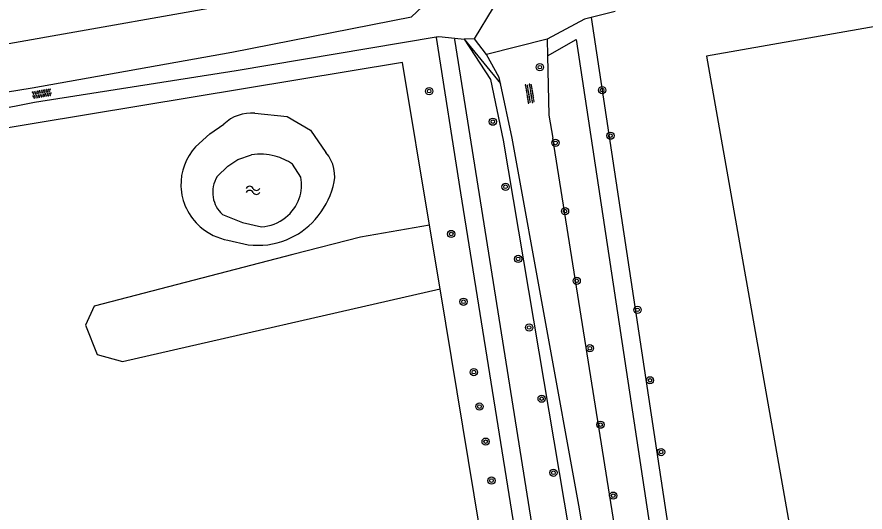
# Model space of a CAD drawing. Extents: x 133000 to 136000, y 400500 to 403500.
# Drawn here: x 134114.7 to 134208.5, y 401958.6 to 402013.4 of the extents above; entities that cross this region are included whole.
import ezdxf

# ---------------------------------------------------------------- set-up
doc = ezdxf.new("R2010")
doc.units = 0
for name, color, linetype in [('gg-knt-bronhoudergrens', 7, 'Continuous'), ('gg-knt-onverhard', 7, 'Continuous'), ('gg-kntw-bovenkant insteek waterloop', 7, 'Continuous'), ('gg-kntw-waterlijn', 7, 'Continuous'), ('gt-grn-groengrens', 7, 'Continuous'), ('gt-grn-weggrens', 7, 'Continuous'), ('gt-symb-boom', 7, 'Continuous'), ('gt-symb-overige verharding', 7, 'Continuous'), ('gt-symb-watersymbool', 7, 'Continuous')]:
    doc.layers.add(name, color=color, linetype=linetype)

# ---------------------------------------------------------------- blocks, each defined once
blk = doc.blocks.new('gt0-BOOM')
at = {"layer": 'gt-symb-boom'}
for radius in [0.4, 0.2]:
    blk.add_circle((0, 0), radius, dxfattribs=at)
blk = doc.blocks.new('gt0-OVH')
at = {"layer": 'gt-symb-overige verharding'}
for points in [[(-0.972, 0.298), (-0.967, 0.308), (-0.965, 0.319), (-0.966, 0.33), (-0.971, 0.34), (-0.978, 0.348), (-0.988, 0.353), (-0.999, 0.355), (-1.01, 0.354), (-1.02, 0.349), (-1.028, 0.342), (-1.033, 0.332), (-1.035, 0.321), (-1.034, 0.31), (-1.029, 0.3), (-1.022, 0.292), (-1.012, 0.287), (-1.001, 0.285), (-0.99, 0.286), (-0.98, 0.291)], [(-0.872, 0.106), (-0.867, 0.116), (-0.865, 0.126), (-0.866, 0.137), (-0.871, 0.147), (-0.878, 0.156), (-0.888, 0.161), (-0.899, 0.163), (-0.91, 0.162), (-0.92, 0.157), (-0.928, 0.15), (-0.933, 0.14), (-0.935, 0.129), (-0.934, 0.118), (-0.929, 0.108), (-0.922, 0.1), (-0.912, 0.095), (-0.901, 0.092), (-0.89, 0.094), (-0.88, 0.098)], [(-0.772, 0.298), (-0.767, 0.308), (-0.765, 0.319), (-0.766, 0.33), (-0.771, 0.34), (-0.778, 0.348), (-0.788, 0.353), (-0.799, 0.355), (-0.81, 0.354), (-0.82, 0.349), (-0.828, 0.342), (-0.833, 0.332), (-0.835, 0.321), (-0.834, 0.31), (-0.829, 0.3), (-0.822, 0.292), (-0.812, 0.287), (-0.801, 0.285), (-0.79, 0.286), (-0.78, 0.291)], [(-0.672, 0.106), (-0.667, 0.116), (-0.665, 0.126), (-0.666, 0.137), (-0.671, 0.147), (-0.678, 0.156), (-0.688, 0.161), (-0.699, 0.163), (-0.71, 0.162), (-0.72, 0.157), (-0.728, 0.15), (-0.733, 0.14), (-0.735, 0.129), (-0.734, 0.118), (-0.729, 0.108), (-0.722, 0.1), (-0.712, 0.095), (-0.701, 0.092), (-0.69, 0.094), (-0.68, 0.098)], [(-0.572, 0.298), (-0.567, 0.308), (-0.565, 0.319), (-0.566, 0.33), (-0.571, 0.34), (-0.578, 0.348), (-0.588, 0.353), (-0.599, 0.355), (-0.61, 0.354), (-0.62, 0.349), (-0.628, 0.342), (-0.633, 0.332), (-0.635, 0.321), (-0.634, 0.31), (-0.629, 0.3), (-0.622, 0.292), (-0.612, 0.287), (-0.601, 0.285), (-0.59, 0.286), (-0.58, 0.291)], [(-0.472, 0.106), (-0.467, 0.116), (-0.465, 0.126), (-0.466, 0.137), (-0.471, 0.147), (-0.478, 0.156), (-0.488, 0.161), (-0.499, 0.163), (-0.51, 0.162), (-0.52, 0.157), (-0.528, 0.15), (-0.533, 0.14), (-0.535, 0.129), (-0.534, 0.118), (-0.529, 0.108), (-0.522, 0.1), (-0.512, 0.095), (-0.501, 0.092), (-0.49, 0.094), (-0.48, 0.098)], [(-0.372, 0.298), (-0.367, 0.308), (-0.365, 0.319), (-0.366, 0.33), (-0.371, 0.34), (-0.378, 0.348), (-0.388, 0.353), (-0.399, 0.355), (-0.41, 0.354), (-0.42, 0.349), (-0.428, 0.342), (-0.433, 0.332), (-0.435, 0.321), (-0.434, 0.31), (-0.429, 0.3), (-0.422, 0.292), (-0.412, 0.287), (-0.401, 0.285), (-0.39, 0.286), (-0.38, 0.291)], [(-0.272, 0.106), (-0.267, 0.116), (-0.265, 0.126), (-0.266, 0.137), (-0.271, 0.147), (-0.278, 0.156), (-0.288, 0.161), (-0.299, 0.163), (-0.31, 0.162), (-0.32, 0.157), (-0.328, 0.15), (-0.333, 0.14), (-0.335, 0.129), (-0.334, 0.118), (-0.329, 0.108), (-0.322, 0.1), (-0.312, 0.095), (-0.301, 0.092), (-0.29, 0.094), (-0.28, 0.098)], [(-0.172, 0.298), (-0.167, 0.308), (-0.165, 0.319), (-0.166, 0.33), (-0.171, 0.34), (-0.178, 0.348), (-0.188, 0.353), (-0.199, 0.355), (-0.21, 0.354), (-0.22, 0.349), (-0.228, 0.342), (-0.233, 0.332), (-0.235, 0.321), (-0.234, 0.31), (-0.229, 0.3), (-0.222, 0.292), (-0.212, 0.287), (-0.201, 0.285), (-0.19, 0.286), (-0.18, 0.291)], [(-0.072, 0.106), (-0.067, 0.116), (-0.065, 0.126), (-0.066, 0.137), (-0.071, 0.147), (-0.078, 0.156), (-0.088, 0.161), (-0.099, 0.163), (-0.11, 0.162), (-0.12, 0.157), (-0.128, 0.15), (-0.133, 0.14), (-0.135, 0.129), (-0.134, 0.118), (-0.129, 0.108), (-0.122, 0.1), (-0.112, 0.095), (-0.101, 0.092), (-0.09, 0.094), (-0.08, 0.098)], [(0.028, 0.298), (0.033, 0.308), (0.035, 0.319), (0.034, 0.33), (0.029, 0.34), (0.022, 0.348), (0.012, 0.353), (0.001, 0.355), (-0.01, 0.354), (-0.02, 0.349), (-0.028, 0.342), (-0.033, 0.332), (-0.035, 0.321), (-0.034, 0.31), (-0.029, 0.3), (-0.022, 0.292), (-0.012, 0.287), (-0.001, 0.285), (0.01, 0.286), (0.02, 0.291)], [(0.128, 0.106), (0.133, 0.116), (0.135, 0.126), (0.134, 0.137), (0.129, 0.147), (0.122, 0.156), (0.112, 0.161), (0.101, 0.163), (0.09, 0.162), (0.08, 0.157), (0.072, 0.15), (0.067, 0.14), (0.065, 0.129), (0.066, 0.118), (0.071, 0.108), (0.078, 0.1), (0.088, 0.095), (0.099, 0.092), (0.11, 0.094), (0.12, 0.098)], [(0.228, 0.298), (0.233, 0.308), (0.235, 0.319), (0.234, 0.33), (0.229, 0.34), (0.222, 0.348), (0.212, 0.353), (0.201, 0.355), (0.19, 0.354), (0.18, 0.349), (0.172, 0.342), (0.167, 0.332), (0.165, 0.321), (0.166, 0.31), (0.171, 0.3), (0.178, 0.292), (0.188, 0.287), (0.199, 0.285), (0.21, 0.286), (0.22, 0.291)], [(0.328, 0.106), (0.333, 0.116), (0.335, 0.126), (0.334, 0.137), (0.329, 0.147), (0.322, 0.156), (0.312, 0.161), (0.301, 0.163), (0.29, 0.162), (0.28, 0.157), (0.272, 0.15), (0.267, 0.14), (0.265, 0.129), (0.266, 0.118), (0.271, 0.108), (0.278, 0.1), (0.288, 0.095), (0.299, 0.092), (0.31, 0.094), (0.32, 0.098)], [(0.428, 0.298), (0.433, 0.308), (0.435, 0.319), (0.434, 0.33), (0.429, 0.34), (0.422, 0.348), (0.412, 0.353), (0.401, 0.355), (0.39, 0.354), (0.38, 0.349), (0.372, 0.342), (0.367, 0.332), (0.365, 0.321), (0.366, 0.31), (0.371, 0.3), (0.378, 0.292), (0.388, 0.287), (0.399, 0.285), (0.41, 0.286), (0.42, 0.291)], [(0.528, 0.106), (0.533, 0.116), (0.535, 0.126), (0.534, 0.137), (0.529, 0.147), (0.522, 0.156), (0.512, 0.161), (0.501, 0.163), (0.49, 0.162), (0.48, 0.157), (0.472, 0.15), (0.467, 0.14), (0.465, 0.129), (0.466, 0.118), (0.471, 0.108), (0.478, 0.1), (0.488, 0.095), (0.499, 0.092), (0.51, 0.094), (0.52, 0.098)], [(0.628, 0.298), (0.633, 0.308), (0.635, 0.319), (0.634, 0.33), (0.629, 0.34), (0.622, 0.348), (0.612, 0.353), (0.601, 0.355), (0.59, 0.354), (0.58, 0.349), (0.572, 0.342), (0.567, 0.332), (0.565, 0.321), (0.566, 0.31), (0.571, 0.3), (0.578, 0.292), (0.588, 0.287), (0.599, 0.285), (0.61, 0.286), (0.62, 0.291)], [(0.728, 0.106), (0.733, 0.116), (0.735, 0.126), (0.734, 0.137), (0.729, 0.147), (0.722, 0.156), (0.712, 0.161), (0.701, 0.163), (0.69, 0.162), (0.68, 0.157), (0.672, 0.15), (0.667, 0.14), (0.665, 0.129), (0.666, 0.118), (0.671, 0.108), (0.678, 0.1), (0.688, 0.095), (0.699, 0.092), (0.71, 0.094), (0.72, 0.098)], [(0.828, 0.298), (0.833, 0.308), (0.835, 0.319), (0.834, 0.33), (0.829, 0.34), (0.822, 0.348), (0.812, 0.353), (0.801, 0.355), (0.79, 0.354), (0.78, 0.349), (0.772, 0.342), (0.767, 0.332), (0.765, 0.321), (0.766, 0.31), (0.771, 0.3), (0.778, 0.292), (0.788, 0.287), (0.799, 0.285), (0.81, 0.286), (0.82, 0.291)], [(0.928, 0.106), (0.933, 0.116), (0.935, 0.126), (0.934, 0.137), (0.929, 0.147), (0.922, 0.156), (0.912, 0.161), (0.901, 0.163), (0.89, 0.162), (0.88, 0.157), (0.872, 0.15), (0.867, 0.14), (0.865, 0.129), (0.866, 0.118), (0.871, 0.108), (0.878, 0.1), (0.888, 0.095), (0.899, 0.092), (0.91, 0.094), (0.92, 0.098)], [(1.028, 0.298), (1.033, 0.308), (1.035, 0.319), (1.034, 0.33), (1.029, 0.34), (1.022, 0.348), (1.012, 0.353), (1.001, 0.355), (0.99, 0.354), (0.98, 0.349), (0.972, 0.342), (0.967, 0.332), (0.965, 0.321), (0.966, 0.31), (0.971, 0.3), (0.978, 0.292), (0.988, 0.287), (0.999, 0.285), (1.01, 0.286), (1.02, 0.291)], [(-0.972, -0.142), (-0.967, -0.132), (-0.965, -0.121), (-0.966, -0.11), (-0.971, -0.1), (-0.978, -0.092), (-0.988, -0.087), (-0.999, -0.085), (-1.01, -0.086), (-1.02, -0.091), (-1.028, -0.098), (-1.033, -0.108), (-1.035, -0.119), (-1.034, -0.13), (-1.029, -0.14), (-1.022, -0.148), (-1.012, -0.153), (-1.001, -0.155), (-0.99, -0.154), (-0.98, -0.149)], [(-0.872, -0.334), (-0.867, -0.324), (-0.865, -0.314), (-0.866, -0.303), (-0.871, -0.293), (-0.878, -0.284), (-0.888, -0.279), (-0.899, -0.277), (-0.91, -0.278), (-0.92, -0.283), (-0.928, -0.29), (-0.933, -0.3), (-0.935, -0.311), (-0.934, -0.322), (-0.929, -0.332), (-0.922, -0.34), (-0.912, -0.345), (-0.901, -0.348), (-0.89, -0.346), (-0.88, -0.342)], [(-0.772, -0.142), (-0.767, -0.132), (-0.765, -0.121), (-0.766, -0.11), (-0.771, -0.1), (-0.778, -0.092), (-0.788, -0.087), (-0.799, -0.085), (-0.81, -0.086), (-0.82, -0.091), (-0.828, -0.098), (-0.833, -0.108), (-0.835, -0.119), (-0.834, -0.13), (-0.829, -0.14), (-0.822, -0.148), (-0.812, -0.153), (-0.801, -0.155), (-0.79, -0.154), (-0.78, -0.149)], [(-0.672, -0.334), (-0.667, -0.324), (-0.665, -0.314), (-0.666, -0.303), (-0.671, -0.293), (-0.678, -0.284), (-0.688, -0.279), (-0.699, -0.277), (-0.71, -0.278), (-0.72, -0.283), (-0.728, -0.29), (-0.733, -0.3), (-0.735, -0.311), (-0.734, -0.322), (-0.729, -0.332), (-0.722, -0.34), (-0.712, -0.345), (-0.701, -0.348), (-0.69, -0.346), (-0.68, -0.342)], [(-0.572, -0.142), (-0.567, -0.132), (-0.565, -0.121), (-0.566, -0.11), (-0.571, -0.1), (-0.578, -0.092), (-0.588, -0.087), (-0.599, -0.085), (-0.61, -0.086), (-0.62, -0.091), (-0.628, -0.098), (-0.633, -0.108), (-0.635, -0.119), (-0.634, -0.13), (-0.629, -0.14), (-0.622, -0.148), (-0.612, -0.153), (-0.601, -0.155), (-0.59, -0.154), (-0.58, -0.149)], [(-0.472, -0.334), (-0.467, -0.324), (-0.465, -0.314), (-0.466, -0.303), (-0.471, -0.293), (-0.478, -0.284), (-0.488, -0.279), (-0.499, -0.277), (-0.51, -0.278), (-0.52, -0.283), (-0.528, -0.29), (-0.533, -0.3), (-0.535, -0.311), (-0.534, -0.322), (-0.529, -0.332), (-0.522, -0.34), (-0.512, -0.345), (-0.501, -0.348), (-0.49, -0.346), (-0.48, -0.342)], [(-0.372, -0.142), (-0.367, -0.132), (-0.365, -0.121), (-0.366, -0.11), (-0.371, -0.1), (-0.378, -0.092), (-0.388, -0.087), (-0.399, -0.085), (-0.41, -0.086), (-0.42, -0.091), (-0.428, -0.098), (-0.433, -0.108), (-0.435, -0.119), (-0.434, -0.13), (-0.429, -0.14), (-0.422, -0.148), (-0.412, -0.153), (-0.401, -0.155), (-0.39, -0.154), (-0.38, -0.149)], [(-0.272, -0.334), (-0.267, -0.324), (-0.265, -0.314), (-0.266, -0.303), (-0.271, -0.293), (-0.278, -0.284), (-0.288, -0.279), (-0.299, -0.277), (-0.31, -0.278), (-0.32, -0.283), (-0.328, -0.29), (-0.333, -0.3), (-0.335, -0.311), (-0.334, -0.322), (-0.329, -0.332), (-0.322, -0.34), (-0.312, -0.345), (-0.301, -0.348), (-0.29, -0.346), (-0.28, -0.342)], [(-0.172, -0.142), (-0.167, -0.132), (-0.165, -0.121), (-0.166, -0.11), (-0.171, -0.1), (-0.178, -0.092), (-0.188, -0.087), (-0.199, -0.085), (-0.21, -0.086), (-0.22, -0.091), (-0.228, -0.098), (-0.233, -0.108), (-0.235, -0.119), (-0.234, -0.13), (-0.229, -0.14), (-0.222, -0.148), (-0.212, -0.153), (-0.201, -0.155), (-0.19, -0.154), (-0.18, -0.149)], [(-0.072, -0.334), (-0.067, -0.324), (-0.065, -0.314), (-0.066, -0.303), (-0.071, -0.293), (-0.078, -0.284), (-0.088, -0.279), (-0.099, -0.277), (-0.11, -0.278), (-0.12, -0.283), (-0.128, -0.29), (-0.133, -0.3), (-0.135, -0.311), (-0.134, -0.322), (-0.129, -0.332), (-0.122, -0.34), (-0.112, -0.345), (-0.101, -0.348), (-0.09, -0.346), (-0.08, -0.342)], [(0.028, -0.142), (0.033, -0.132), (0.035, -0.121), (0.034, -0.11), (0.029, -0.1), (0.022, -0.092), (0.012, -0.087), (0.001, -0.085), (-0.01, -0.086), (-0.02, -0.091), (-0.028, -0.098), (-0.033, -0.108), (-0.035, -0.119), (-0.034, -0.13), (-0.029, -0.14), (-0.022, -0.148), (-0.012, -0.153), (-0.001, -0.155), (0.01, -0.154), (0.02, -0.149)], [(0.128, -0.334), (0.133, -0.324), (0.135, -0.314), (0.134, -0.303), (0.129, -0.293), (0.122, -0.284), (0.112, -0.279), (0.101, -0.277), (0.09, -0.278), (0.08, -0.283), (0.072, -0.29), (0.067, -0.3), (0.065, -0.311), (0.066, -0.322), (0.071, -0.332), (0.078, -0.34), (0.088, -0.345), (0.099, -0.348), (0.11, -0.346), (0.12, -0.342)], [(0.228, -0.142), (0.233, -0.132), (0.235, -0.121), (0.234, -0.11), (0.229, -0.1), (0.222, -0.092), (0.212, -0.087), (0.201, -0.085), (0.19, -0.086), (0.18, -0.091), (0.172, -0.098), (0.167, -0.108), (0.165, -0.119), (0.166, -0.13), (0.171, -0.14), (0.178, -0.148), (0.188, -0.153), (0.199, -0.155), (0.21, -0.154), (0.22, -0.149)], [(0.328, -0.334), (0.333, -0.324), (0.335, -0.314), (0.334, -0.303), (0.329, -0.293), (0.322, -0.284), (0.312, -0.279), (0.301, -0.277), (0.29, -0.278), (0.28, -0.283), (0.272, -0.29), (0.267, -0.3), (0.265, -0.311), (0.266, -0.322), (0.271, -0.332), (0.278, -0.34), (0.288, -0.345), (0.299, -0.348), (0.31, -0.346), (0.32, -0.342)], [(0.428, -0.142), (0.433, -0.132), (0.435, -0.121), (0.434, -0.11), (0.429, -0.1), (0.422, -0.092), (0.412, -0.087), (0.401, -0.085), (0.39, -0.086), (0.38, -0.091), (0.372, -0.098), (0.367, -0.108), (0.365, -0.119), (0.366, -0.13), (0.371, -0.14), (0.378, -0.148), (0.388, -0.153), (0.399, -0.155), (0.41, -0.154), (0.42, -0.149)], [(0.528, -0.334), (0.533, -0.324), (0.535, -0.314), (0.534, -0.303), (0.529, -0.293), (0.522, -0.284), (0.512, -0.279), (0.501, -0.277), (0.49, -0.278), (0.48, -0.283), (0.472, -0.29), (0.467, -0.3), (0.465, -0.311), (0.466, -0.322), (0.471, -0.332), (0.478, -0.34), (0.488, -0.345), (0.499, -0.348), (0.51, -0.346), (0.52, -0.342)], [(0.628, -0.142), (0.633, -0.132), (0.635, -0.121), (0.634, -0.11), (0.629, -0.1), (0.622, -0.092), (0.612, -0.087), (0.601, -0.085), (0.59, -0.086), (0.58, -0.091), (0.572, -0.098), (0.567, -0.108), (0.565, -0.119), (0.566, -0.13), (0.571, -0.14), (0.578, -0.148), (0.588, -0.153), (0.599, -0.155), (0.61, -0.154), (0.62, -0.149)], [(0.728, -0.334), (0.733, -0.324), (0.735, -0.314), (0.734, -0.303), (0.729, -0.293), (0.722, -0.284), (0.712, -0.279), (0.701, -0.277), (0.69, -0.278), (0.68, -0.283), (0.672, -0.29), (0.667, -0.3), (0.665, -0.311), (0.666, -0.322), (0.671, -0.332), (0.678, -0.34), (0.688, -0.345), (0.699, -0.348), (0.71, -0.346), (0.72, -0.342)], [(0.828, -0.142), (0.833, -0.132), (0.835, -0.121), (0.834, -0.11), (0.829, -0.1), (0.822, -0.092), (0.812, -0.087), (0.801, -0.085), (0.79, -0.086), (0.78, -0.091), (0.772, -0.098), (0.767, -0.108), (0.765, -0.119), (0.766, -0.13), (0.771, -0.14), (0.778, -0.148), (0.788, -0.153), (0.799, -0.155), (0.81, -0.154), (0.82, -0.149)], [(0.928, -0.334), (0.933, -0.324), (0.935, -0.314), (0.934, -0.303), (0.929, -0.293), (0.922, -0.284), (0.912, -0.279), (0.901, -0.277), (0.89, -0.278), (0.88, -0.283), (0.872, -0.29), (0.867, -0.3), (0.865, -0.311), (0.866, -0.322), (0.871, -0.332), (0.878, -0.34), (0.888, -0.345), (0.899, -0.348), (0.91, -0.346), (0.92, -0.342)], [(1.028, -0.142), (1.033, -0.132), (1.035, -0.121), (1.034, -0.11), (1.029, -0.1), (1.022, -0.092), (1.012, -0.087), (1.001, -0.085), (0.99, -0.086), (0.98, -0.091), (0.972, -0.098), (0.967, -0.108), (0.965, -0.119), (0.966, -0.13), (0.971, -0.14), (0.978, -0.148), (0.988, -0.153), (0.999, -0.155), (1.01, -0.154), (1.02, -0.149)]]:
    blk.add_lwpolyline(points, close=True, dxfattribs=at)
blk = doc.blocks.new('gt0-WA')
at = {"layer": 'gt-symb-watersymbool'}
for centre, start, end in [((-0.323, 0.022), 28.07249, 151.92751), ((0.427, 0.422), 208.07248, 331.92751), ((-0.323, -0.428), 28.07249, 151.92751), ((0.427, -0.028), 208.07248, 331.92751)]:
    blk.add_arc(centre, 0.425, start, end, dxfattribs=at)

msp = doc.modelspace()

# ---------------------------------------------------------------- linework, layer by layer
at = {"layer": 'gg-knt-bronhoudergrens'}
msp.add_lwpolyline([(134160.357, 401990.367), (134152.72, 401989.062), (134145.238, 401987.117), (134123.261, 401981.403), (134122.306, 401979.336), (134123.618, 401976.078), (134126.387, 401975.3), (134161.519, 401983.345)], dxfattribs=at)
at = {"layer": 'gg-knt-onverhard'}
for p, q in [((134180.894, 402014.001), (134178.249, 402013.351)), ((134163.144, 402011.061), (134164.172, 402010.954)), ((134164.172, 402010.954), (134168.212, 402006.049)), ((134166.658, 402009.27), (134165.342, 402010.978)), ((134173.366, 402010.943), (134173.407, 402009.111)), ((134169.49, 402000), (134168.212, 402006.049))]:
    msp.add_line(p, q, dxfattribs=at)
for points in [[(134075.536, 401998.588), (134093.442, 402001.829), (134116.402, 402005.577), (134138.513, 402009.526), (134158.372, 402013.416), (134159.58, 402014.577), (134159.879, 402015.672), (134159.259, 402018.976)], [(134178.249, 402013.351), (134177.484, 402013.163), (134173.366, 402010.943)], [(134075.962, 401996.126), (134094.141, 401999.522), (134116.655, 402003.995), (134138.984, 402007.486), (134161.103, 402011.192)], [(134161.103, 402011.192), (134161.4, 402011.242), (134163.144, 402011.061)], [(134168.212, 402006.049), (134168.073, 402006.708), (134166.658, 402009.27)], [(134173.407, 402009.111), (134173.555, 402002.558), (134174.004, 402000)], [(134199.482, 401802.332), (134201.425, 401804.535), (134201.734, 401806.698), (134201.478, 401810.953), (134196.114, 401841.102), (134184.31, 401914.221), (134176.939, 401958.999), (134169.49, 402000)], [(134187.53, 401917.018), (134185.925, 401927.06), (134182.524, 401946.521), (134174.004, 402000)]]:
    msp.add_lwpolyline(points, dxfattribs=at)
at = {"layer": 'gg-kntw-bovenkant insteek waterloop'}
msp.add_line((134138.057, 401988.717), (134140.316, 401988.217), dxfattribs=at)
for points in [[(134141.049, 402002.749), (134144.628, 402002.41), (134147.18, 402000.878), (134148.905, 401998.408)], [(134134.481, 401999.059), (134136.045, 402000.476), (134137.61, 402001.544)]]:
    msp.add_lwpolyline(points, dxfattribs=at)
for centre, radius, start, end in [((134140.64, 401998.407), 4.361, 84.61744, 134.00272), ((134139.084, 401994.882), 6.216, 137.7799, 181.96283), ((134145.848, 401995.788), 4.026, 343.73815, 40.59961), ((134139.086, 401994.885), 6.218, 181.98935, 229.00191), ((134140.493, 401997.352), 9.605, 318.70453, 343.73178), ((134139.26, 401995.095), 6.49, 229.06151, 259.32106), ((134141.397, 401996.546), 8.394, 292.0136, 318.76333), ((134141.386, 401996.553), 8.405, 262.68506, 292.06185)]:
    msp.add_arc(centre, radius, start, end, dxfattribs=at)
at = {"layer": 'gg-kntw-waterlijn'}
msp.add_line((134146.134, 401995.689), (134145.194, 401997.133), dxfattribs=at)
for points in [[(134136.887, 401995.746), (134138.067, 401996.9), (134139.152, 401997.639), (134140.672, 401998.157)], [(134137.453, 401991.575), (134139.684, 401990.665), (134141.764, 401990.19)]]:
    msp.add_lwpolyline(points, dxfattribs=at)
for centre, radius, start, end in [((134141.625, 401991.889), 6.34, 74.86044, 98.64611), ((134141.626, 401991.867), 6.361, 55.87673, 74.91533), ((134139.662, 401993.998), 3.279, 147.79147, 189.35689), ((134141.669, 401994.859), 4.541, 340.27303, 10.53287), ((134139.663, 401994), 3.281, 189.38372, 227.65437), ((134141.483, 401994.922), 4.738, 308.72379, 340.30933), ((134141.478, 401994.922), 4.74, 273.45303, 308.77361)]:
    msp.add_arc(centre, radius, start, end, dxfattribs=at)
at = {"layer": 'gt-grn-groengrens'}
for p, q in [((134086.478, 402005.649), (134150.461, 402016.964)), ((134178.249, 402013.351), (134192.654, 401917.883)), ((134161.103, 402011.192), (134161.115, 402011.122)), ((134163.144, 402011.061), (134163.131, 402010.931)), ((134163.131, 402010.931), (134178.478, 401914.179)), ((134165.342, 402010.978), (134164.172, 402010.954)), ((134164.172, 402010.954), (134167.095, 402006.501)), ((134167.095, 402006.501), (134168.512, 401999.793)), ((134168.512, 401999.793), (134176.716, 401951.018)), ((134161.519, 401983.345), (134160.357, 401990.367))]:
    msp.add_line(p, q, dxfattribs=at)
for points in [[(134262.443, 402021.698), (134190.978, 402009.066), (134206.034, 401923.967), (134278.176, 401936.71)], [(134176.641, 401913.859), (134163.818, 401993.946), (134161.115, 402011.122)], [(134173.407, 402009.111), (134176.578, 402010.924), (134187.989, 401935.344), (134190.64, 401917.543)], [(134160.357, 401990.367), (134157.381, 402008.36), (134075.86, 401994.886)], [(134092.108, 401903.148), (134172.197, 401918.796), (134161.519, 401983.345)]]:
    msp.add_lwpolyline(points, dxfattribs=at)
at = {"layer": 'gt-grn-weggrens'}
for p, q in [((134165.342, 402010.978), (134167.425, 402014.472)), ((134173.366, 402010.943), (134166.658, 402009.27))]:
    msp.add_line(p, q, dxfattribs=at)

# ---------------------------------------------------------------- block references
at = {"layer": 'gt-symb-boom'}
for p in [(134172.553, 402007.855), (134160.317, 402005.206), (134179.443, 402005.319), (134167.356, 402001.825), (134180.366, 402000.275), (134174.292, 401999.476), (134168.765, 401994.622), (134175.341, 401991.933), (134162.753, 401989.403), (134170.155, 401986.644), (134176.632, 401984.225), (134164.113, 401981.909), (134183.361, 401981.011), (134171.369, 401979.06), (134178.091, 401976.765), (134165.26, 401974.127), (134184.736, 401973.221), (134172.752, 401971.185), (134165.875, 401970.315), (134179.268, 401968.311), (134166.563, 401966.437), (134185.965, 401965.283), (134174.056, 401962.995), (134167.205, 401962.125), (134180.672, 401960.462)]:
    msp.add_blockref('gt0-BOOM', p, dxfattribs=at)
at = {"layer": 'gt-symb-overige verharding'}
for p, rotation in [((134117.483, 402004.923), 9.377579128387), ((134171.451, 402004.938), 99.37757912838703)]:
    msp.add_blockref('gt0-OVH', p, dxfattribs=dict(at, rotation=rotation))
at = {"layer": 'gt-symb-watersymbool'}
msp.add_blockref('gt0-WA', (134140.789, 401994.229), dxfattribs=at)

doc.saveas('drawing.dxf')
